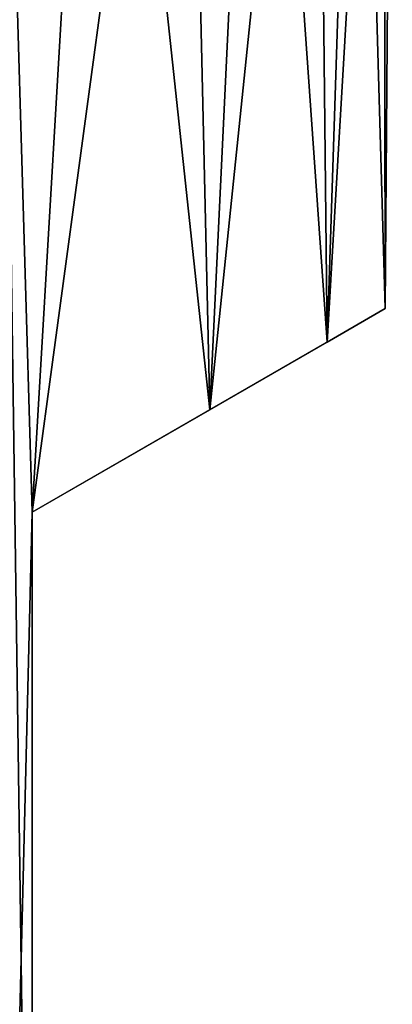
# Model space of a CAD drawing. Header units: metres. Extents: x -90 to 90, y -173 to 74.
# Tile 558 of 564: x 69.38 to 73, y 53.71 to 63.29. Entities that reach past the tile are written whole.
import ezdxf

# ---------------------------------------------------------------- set-up
doc = ezdxf.new("R2010")
doc.units = ezdxf.units.M
doc.layers.add('solid_509418_01', color=7, linetype='CONTINUOUS')

msp = doc.modelspace()

# ---------------------------------------------------------------- linework, layer by layer
at = {"layer": 'solid_509418_01'}
for points in [[(69.07589, 41.5, 9.307431), (69.5, 46.5, 8.87412), (69.17292, 69.558502, 9.211816)], [(69.076965, 41.5, -9.30638), (69.172104, 69.558502, -9.212629), (69.5, 58.5, -8.87412)], [(69.172104, 69.558502, -9.212629), (70.148186, 69.558502, -8.12492), (69.5, 58.5, -8.87412)], [(69.17292, 69.558502, 9.211816), (69.5, 46.5, 8.87412), (69.5, 58.5, 8.87412)], [(70.148903, 69.558502, 8.124025), (69.17292, 69.558502, 9.211816), (69.5, 58.5, 8.87412)], [(70.996094, 69.558502, -6.934396), (71.225121, 59.495998, -6.556947), (69.5, 58.5, -8.87412)], [(70.148186, 69.558502, -8.12492), (70.996094, 69.558502, -6.934396), (69.5, 58.5, -8.87412)], [(70.148903, 69.558502, 8.124025), (69.5, 58.5, 8.87412), (71.225121, 59.495998, 6.556947)], [(70.996712, 69.558502, 6.933424), (70.148903, 69.558502, 8.124025), (71.225121, 59.495998, 6.556947)], [(70.996094, 69.558502, -6.934396), (71.705132, 69.558502, -5.655959), (71.225121, 59.495998, -6.556947)], [(71.705635, 69.558502, 5.654919), (70.996712, 69.558502, 6.933424), (71.225121, 59.495998, 6.556947)], [(72.266212, 69.558502, -4.305823), (72.365471, 60.154381, -4.012428), (71.225121, 59.495998, -6.556947)], [(71.705132, 69.558502, -5.655959), (72.266212, 69.558502, -4.305823), (71.225121, 59.495998, -6.556947)], [(71.705635, 69.558502, 5.654919), (71.225121, 59.495998, 6.556947), (72.365471, 60.154381, 4.012428)], [(72.266594, 69.558502, 4.304732), (71.705635, 69.558502, 5.654919), (72.365471, 60.154381, 4.012428)], [(72.266212, 69.558502, -4.305823), (72.672112, 69.558502, -2.901299), (72.365471, 60.154381, -4.012428)], [(72.672371, 69.558502, 2.900173), (72.266594, 69.558502, 4.304732), (72.365471, 60.154381, 4.012428)], [(72.91774, 69.558502, -1.460146), (72.929794, 60.48019, -1.34905), (72.365471, 60.154381, -4.012428)], [(72.672112, 69.558502, -2.901299), (72.91774, 69.558502, -1.460146), (72.365471, 60.154381, -4.012428)], [(72.672371, 69.558502, 2.900173), (72.365471, 60.154381, 4.012428), (72.929794, 60.48019, 1.349051)], [(72.91787, 69.558502, 1.458999), (72.672371, 69.558502, 2.900173), (72.929794, 60.48019, 1.349051)], [(72.91774, 69.558502, -1.460146), (73, 69.558502, -0.000577), (72.929794, 60.48019, -1.34905)], [(73, 69.558502, -0.000577), (72.91787, 69.558502, 1.458999), (72.929794, 60.48019, 1.349051)], [(73, 69.558502, -0.000577), (72.929794, 60.48019, 1.349051), (72.929794, 60.48019, -1.34905)], [(72.929794, 60.48019, -1.34905), (69.5, 58.5, -8.87412), (72.365471, 60.154381, -4.012428)], [(72.929794, 60.48019, 1.349051), (69.5, 58.5, -8.87412), (72.929794, 60.48019, -1.34905)], [(72.365471, 60.154381, 4.012428), (69.5, 58.5, -8.87412), (72.929794, 60.48019, 1.349051)], [(72.365471, 60.154381, -4.012428), (69.5, 58.5, -8.87412), (71.225121, 59.495998, -6.556947)], [(71.225121, 59.495998, 6.556947), (69.5, 58.5, -8.87412), (72.365471, 60.154381, 4.012428)], [(69.5, 58.5, 8.87412), (69.5, 58.5, -8.87412), (71.225121, 59.495998, 6.556947)], [(69.076965, 41.5, -9.30638), (69.5, 58.5, -8.87412), (69.5, 46.5, -8.87412)], [(69.5, 46.5, -8.87412), (69.5, 58.5, -8.87412), (69.5, 58.5, 8.87412)], [(69.5, 46.5, -8.87412), (69.5, 58.5, 8.87412), (69.5, 46.5, 8.87412)]]:
    msp.add_3dface(points, dxfattribs=at)

doc.saveas('drawing.dxf')
